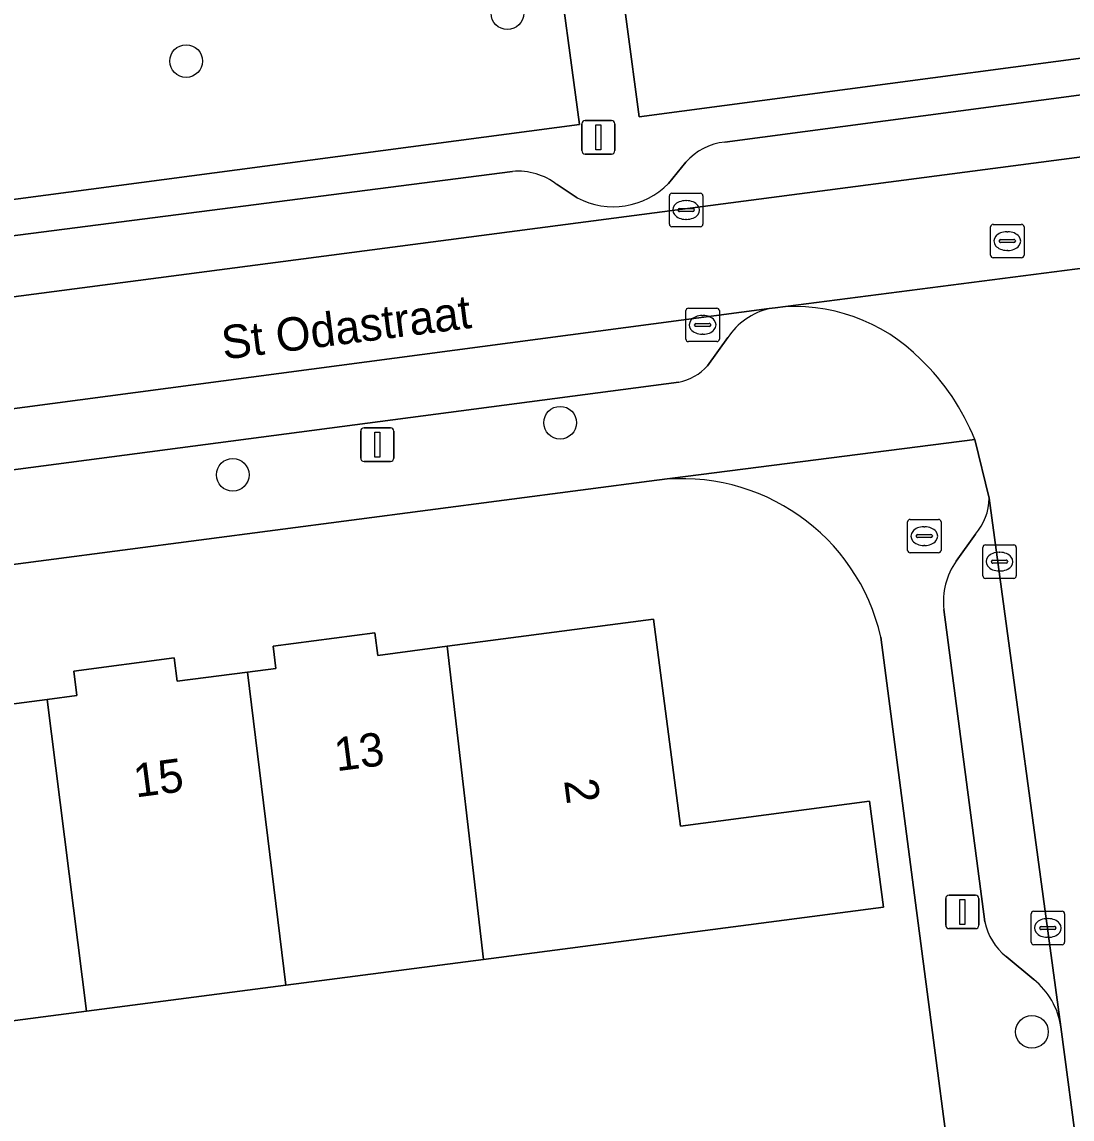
# Model space of a CAD drawing. Extents: x 162073 to 163043, y 381818 to 382561.
# Drawn here: x 162379.08 to 162410.5, y 382432.45 to 382465.27 of the extents above; entities that cross this region are included whole.
import ezdxf

# ---------------------------------------------------------------- set-up
doc = ezdxf.new("R2010")
doc.units = 0
for name, color, linetype in [('IMGEO_Boom', 7, 'Continuous'), ('IMGEO_Brandkraan', 7, 'Continuous'), ('IMGEO_Erf', 7, 'Continuous'), ('IMGEO_Groenvoorziening', 7, 'Continuous'), ('IMGEO_Kolk', 7, 'Continuous'), ('IMGEO_Lichtmast', 7, 'Continuous'), ('IMGEO_Muur', 7, 'Continuous'), ('IMGEO_Openbare_ruimte_label', 7, 'Continuous'), ('IMGEO_Pand', 7, 'Continuous'), ('IMGEO_Pand_nummerreeks', 7, 'Continuous'), ('IMGEO_Parkeervlak_open', 7, 'Continuous'), ('IMGEO_Rijbaan_lokaal_open', 7, 'Continuous'), ('IMGEO_Rioolput', 7, 'Continuous'), ('IMGEO_Voetpad_open', 7, 'Continuous')]:
    doc.layers.add(name, color=color, linetype=linetype)

msp = doc.modelspace()

# ---------------------------------------------------------------- linework, layer by layer
at = {"layer": 'IMGEO_Boom'}
for centre in [(162393.602, 382465.53), (162383.992, 382464.098), (162395.18, 382453.282), (162385.387, 382451.722), (162409.295, 382435.061)]:
    msp.add_circle(centre, 0.489, dxfattribs=at)
at = {"layer": 'IMGEO_Brandkraan'}
for p, q in [((162405.575, 382449.464), (162405.575, 382450.316)), ((162405.65, 382450.39), (162406.502, 382450.39)), ((162406.576, 382450.316), (162406.576, 382449.464)), ((162406.063, 382450.17), (162406.088, 382450.17)), ((162405.834, 382449.884), (162405.834, 382449.896)), ((162406.272, 382449.847), (162405.874, 382449.847)), ((162405.877, 382449.933), (162406.275, 382449.933)), ((162406.318, 382449.896), (162406.318, 382449.884)), ((162406.502, 382449.39), (162405.65, 382449.39)), ((162406.086, 382449.61), (162406.061, 382449.61))]:
    msp.add_line(p, q, dxfattribs=at)
for points in [[(162405.575, 382449.464), (162405.575, 382450.316)], [(162405.65, 382450.39), (162406.502, 382450.39)], [(162406.576, 382450.316), (162406.576, 382449.464)], [(162406.502, 382449.39), (162405.65, 382449.39)]]:
    msp.add_lwpolyline(points, dxfattribs=at)
for centre, radius, start, end in [((162405.652, 382450.314), 0.0765, 91.552, 178.448), ((162405.652, 382450.314), 0.0765, 91.552, 178.448), ((162406.5, 382450.314), 0.0765, 1.552, 88.448), ((162406.5, 382450.314), 0.0765, 1.552, 88.448), ((162405.874, 382449.893), 0.0403, 85.8775, 175.7526), ((162405.871, 382449.883), 0.0366, 178.938, 274.7102), ((162406.275, 382449.89), 0.043, 264.8664, 352.4533), ((162406.279, 382449.895), 0.0386, 1.7309, 96.639), ((162405.652, 382449.466), 0.0765, 181.552, 268.448), ((162405.652, 382449.466), 0.0765, 181.552, 268.448), ((162406.5, 382449.466), 0.0765, 271.552, 358.448), ((162406.5, 382449.466), 0.0765, 271.552, 358.448)]:
    msp.add_arc(centre, radius, start, end, dxfattribs=at)
for centre, major_axis, ratio, start_param, end_param in [((162406.062, 382449.89), (-0.387, 0.002), 0.722429, 4.712389, 7.853982), ((162406.087, 382449.89), (-0.39, 0.002), 0.717154, 1.570796, 4.712389)]:
    msp.add_ellipse(centre, major_axis=major_axis, ratio=ratio, start_param=start_param, end_param=end_param, dxfattribs=at)
at = {"layer": 'IMGEO_Erf'}
for points in [[(162398.07, 382451.559), (162356.958, 382446.183)], [(162376.76, 382444.604), (162379.833, 382445.006), (162380.723, 382445.123), (162380.628, 382445.851), (162383.635, 382446.244), (162383.726, 382445.548), (162385.824, 382445.822), (162386.679, 382445.934), (162386.592, 382446.598), (162389.637, 382446.996), (162389.725, 382446.322), (162391.801, 382446.593), (162397.976, 382447.401), (162398.784, 382441.218), (162404.44, 382441.957), (162404.853, 382438.794), (162392.89, 382437.23), (162386.972, 382436.456), (162381.014, 382435.677), (162375.057, 382434.898)], [(162405.814, 382438.92), (162404.775, 382446.868)], [(162352.061, 382439.747), (162354.358, 382420.586), (162360.628, 382421.338), (162360.286, 382423.951), (162364.504, 382424.503), (162364.846, 382421.889), (162366.651, 382422.117), (162366.319, 382424.655), (162370.255, 382425.17), (162370.594, 382422.547), (162372.552, 382422.803), (162372.209, 382425.425), (162376.197, 382425.947), (162376.532, 382423.323), (162378.405, 382423.569), (162378.063, 382426.191), (162382.258, 382426.74), (162382.601, 382424.117), (162407.339, 382427.254), (162407.316, 382427.433), (162405.814, 382438.92)]]:
    msp.add_lwpolyline(points, dxfattribs=at)
msp.add_arc((162398.825, 382445.501), 6.105, 12.9404, 97.1043, dxfattribs=at)
at = {"layer": 'IMGEO_Groenvoorziening'}
for points in [[(162416.769, 382470.6), (162396.812, 382467.987), (162397.548, 382462.43), (162417.516, 382465.082)], [(162395.012, 382467.752), (162373.173, 382464.892), (162373.908, 382459.306), (162395.761, 382462.198)]]:
    msp.add_lwpolyline(points, close=True, dxfattribs=at)
at = {"layer": 'IMGEO_Kolk'}
for p, q in [((162398.45, 382459.218), (162398.45, 382460.07)), ((162398.525, 382460.144), (162399.377, 382460.144)), ((162398.938, 382459.924), (162398.963, 382459.924)), ((162399.451, 382460.07), (162399.451, 382459.218)), ((162398.709, 382459.638), (162398.709, 382459.65)), ((162399.147, 382459.601), (162398.749, 382459.601)), ((162398.752, 382459.687), (162399.15, 382459.687)), ((162399.193, 382459.65), (162399.193, 382459.638)), ((162398.961, 382459.364), (162398.936, 382459.364)), ((162399.377, 382459.144), (162398.525, 382459.144)), ((162398.943, 382455.781), (162398.943, 382456.633)), ((162399.018, 382456.707), (162399.87, 382456.707)), ((162399.944, 382456.633), (162399.944, 382455.781)), ((162399.202, 382456.201), (162399.202, 382456.213)), ((162399.245, 382456.25), (162399.643, 382456.25)), ((162399.431, 382456.487), (162399.456, 382456.487)), ((162399.686, 382456.213), (162399.686, 382456.201)), ((162399.64, 382456.164), (162399.242, 382456.164)), ((162399.454, 382455.927), (162399.429, 382455.927)), ((162399.87, 382455.707), (162399.018, 382455.707)), ((162407.826, 382448.7), (162407.826, 382449.552)), ((162407.901, 382449.626), (162408.753, 382449.626)), ((162408.314, 382449.406), (162408.339, 382449.406)), ((162408.827, 382449.552), (162408.827, 382448.7)), ((162408.085, 382449.12), (162408.085, 382449.132)), ((162408.523, 382449.083), (162408.125, 382449.083)), ((162408.128, 382449.169), (162408.526, 382449.169)), ((162408.569, 382449.132), (162408.569, 382449.12)), ((162408.337, 382448.846), (162408.312, 382448.846)), ((162408.753, 382448.626), (162407.901, 382448.626)), ((162409.27, 382437.743), (162409.27, 382438.595)), ((162409.345, 382438.669), (162410.197, 382438.669)), ((162410.271, 382438.595), (162410.271, 382437.743)), ((162409.529, 382438.163), (162409.529, 382438.175)), ((162409.572, 382438.212), (162409.97, 382438.212)), ((162409.758, 382438.449), (162409.783, 382438.449)), ((162410.013, 382438.175), (162410.013, 382438.163)), ((162409.967, 382438.126), (162409.569, 382438.126)), ((162409.781, 382437.889), (162409.756, 382437.889)), ((162410.197, 382437.669), (162409.345, 382437.669))]:
    msp.add_line(p, q, dxfattribs=at)
for points in [[(162398.45, 382459.218), (162398.45, 382460.07)], [(162398.525, 382460.144), (162399.377, 382460.144)], [(162399.451, 382460.07), (162399.451, 382459.218)], [(162399.377, 382459.144), (162398.525, 382459.144)], [(162398.943, 382455.781), (162398.943, 382456.633)], [(162399.018, 382456.707), (162399.87, 382456.707)], [(162399.944, 382456.633), (162399.944, 382455.781)], [(162399.87, 382455.707), (162399.018, 382455.707)], [(162407.826, 382448.7), (162407.826, 382449.552)], [(162407.901, 382449.626), (162408.753, 382449.626)], [(162408.827, 382449.552), (162408.827, 382448.7)], [(162408.753, 382448.626), (162407.901, 382448.626)], [(162409.27, 382437.743), (162409.27, 382438.595)], [(162409.345, 382438.669), (162410.197, 382438.669)], [(162410.271, 382438.595), (162410.271, 382437.743)], [(162410.197, 382437.669), (162409.345, 382437.669)]]:
    msp.add_lwpolyline(points, dxfattribs=at)
for centre, radius, start, end in [((162398.527, 382460.068), 0.0765, 91.552, 178.448), ((162398.527, 382460.068), 0.0765, 91.552, 178.448), ((162399.375, 382460.068), 0.0765, 1.552, 88.448), ((162399.375, 382460.068), 0.0765, 1.552, 88.448), ((162398.749, 382459.647), 0.0403, 85.8775, 175.7526), ((162398.746, 382459.637), 0.0366, 178.938, 274.7102), ((162399.15, 382459.644), 0.043, 264.8664, 352.4533), ((162399.154, 382459.649), 0.0386, 1.7309, 96.639), ((162398.527, 382459.22), 0.0765, 181.552, 268.448), ((162398.527, 382459.22), 0.0765, 181.552, 268.448), ((162399.375, 382459.22), 0.0765, 271.552, 358.448), ((162399.375, 382459.22), 0.0765, 271.552, 358.448), ((162399.02, 382456.631), 0.0765, 91.552, 178.448), ((162399.02, 382456.631), 0.0765, 91.552, 178.448), ((162399.868, 382456.631), 0.0765, 1.552, 88.448), ((162399.868, 382456.631), 0.0765, 1.552, 88.448), ((162399.242, 382456.21), 0.0403, 85.8775, 175.7526), ((162399.647, 382456.212), 0.0386, 1.7309, 96.639), ((162399.239, 382456.2), 0.0366, 178.938, 274.7102), ((162399.643, 382456.207), 0.043, 264.8664, 352.4533), ((162399.02, 382455.783), 0.0765, 181.552, 268.448), ((162399.02, 382455.783), 0.0765, 181.552, 268.448), ((162399.868, 382455.783), 0.0765, 271.552, 358.448), ((162399.868, 382455.783), 0.0765, 271.552, 358.448), ((162407.903, 382449.55), 0.0765, 91.552, 178.448), ((162407.903, 382449.55), 0.0765, 91.552, 178.448), ((162408.751, 382449.55), 0.0765, 1.552, 88.448), ((162408.751, 382449.55), 0.0765, 1.552, 88.448), ((162408.125, 382449.129), 0.0403, 85.8775, 175.7526), ((162408.122, 382449.119), 0.0366, 178.938, 274.7102), ((162408.526, 382449.126), 0.043, 264.8664, 352.4533), ((162408.53, 382449.131), 0.0386, 1.7309, 96.639), ((162407.903, 382448.702), 0.0765, 181.552, 268.448), ((162407.903, 382448.702), 0.0765, 181.552, 268.448), ((162408.751, 382448.702), 0.0765, 271.552, 358.448), ((162408.751, 382448.702), 0.0765, 271.552, 358.448), ((162409.347, 382438.593), 0.0765, 91.552, 178.448), ((162409.347, 382438.593), 0.0765, 91.552, 178.448), ((162410.195, 382438.593), 0.0765, 1.552, 88.448), ((162410.195, 382438.593), 0.0765, 1.552, 88.448), ((162409.569, 382438.172), 0.0403, 85.8775, 175.7526), ((162409.566, 382438.162), 0.0366, 178.938, 274.7102), ((162409.97, 382438.169), 0.043, 264.8664, 352.4533), ((162409.974, 382438.174), 0.0386, 1.7309, 96.639), ((162409.347, 382437.745), 0.0765, 181.552, 268.448), ((162409.347, 382437.745), 0.0765, 181.552, 268.448), ((162410.195, 382437.745), 0.0765, 271.552, 358.448), ((162410.195, 382437.745), 0.0765, 271.552, 358.448)]:
    msp.add_arc(centre, radius, start, end, dxfattribs=at)
for centre, major_axis, ratio, start_param, end_param in [((162398.937, 382459.644), (-0.387, 0.002), 0.722429, 4.712389, 7.853982), ((162398.962, 382459.644), (-0.39, 0.002), 0.717154, 1.570796, 4.712389), ((162399.43, 382456.207), (-0.387, 0.002), 0.722429, 4.712389, 7.853982), ((162399.455, 382456.207), (-0.39, 0.002), 0.717154, 1.570796, 4.712389), ((162408.313, 382449.126), (-0.387, 0.002), 0.722429, 4.712389, 7.853982), ((162408.338, 382449.126), (-0.39, 0.002), 0.717154, 1.570796, 4.712389), ((162409.757, 382438.169), (-0.387, 0.002), 0.722429, 4.712389, 7.853982), ((162409.782, 382438.169), (-0.39, 0.002), 0.717154, 1.570796, 4.712389)]:
    msp.add_ellipse(centre, major_axis=major_axis, ratio=ratio, start_param=start_param, end_param=end_param, dxfattribs=at)
at = {"layer": 'IMGEO_Lichtmast'}
for p, q in [((162395.827, 382461.419), (162395.827, 382462.219)), ((162395.827, 382462.219), (162395.827, 382461.419)), ((162395.927, 382462.319), (162396.717, 382462.319)), ((162396.717, 382462.319), (162395.927, 382462.319)), ((162396.817, 382462.219), (162396.817, 382461.419)), ((162396.817, 382461.419), (162396.817, 382462.219)), ((162396.717, 382461.319), (162395.927, 382461.319)), ((162395.927, 382461.319), (162396.717, 382461.319)), ((162389.214, 382452.226), (162389.214, 382453.026)), ((162389.214, 382453.026), (162389.214, 382452.226)), ((162389.314, 382453.126), (162390.104, 382453.126)), ((162390.104, 382453.126), (162389.314, 382453.126)), ((162390.204, 382453.026), (162390.204, 382452.226)), ((162390.204, 382452.226), (162390.204, 382453.026)), ((162390.104, 382452.126), (162389.314, 382452.126)), ((162389.314, 382452.126), (162390.104, 382452.126)), ((162406.816, 382439.148), (162407.606, 382439.148)), ((162407.606, 382439.148), (162406.816, 382439.148)), ((162406.716, 382438.248), (162406.716, 382439.048)), ((162406.716, 382439.048), (162406.716, 382438.248)), ((162407.706, 382439.048), (162407.706, 382438.248)), ((162407.706, 382438.248), (162407.706, 382439.048)), ((162407.606, 382438.148), (162406.816, 382438.148)), ((162406.816, 382438.148), (162407.606, 382438.148))]:
    msp.add_line(p, q, dxfattribs=at)
for points in [[(162396.247, 382462.194), (162396.397, 382462.194), (162396.397, 382461.444), (162396.247, 382461.444), (162396.247, 382462.194)], [(162389.634, 382453.001), (162389.784, 382453.001), (162389.784, 382452.251), (162389.634, 382452.251), (162389.634, 382453.001)], [(162407.136, 382439.023), (162407.286, 382439.023), (162407.286, 382438.273), (162407.136, 382438.273), (162407.136, 382439.023)]]:
    msp.add_lwpolyline(points, dxfattribs=at)
for centre, start, end in [((162395.927, 382462.219), 90, 180), ((162395.927, 382462.219), 90, 180), ((162396.717, 382462.219), 0, 90), ((162396.717, 382462.219), 360, 90), ((162395.927, 382461.419), 180, 270), ((162395.927, 382461.419), 180, 270), ((162396.717, 382461.419), 270, 0), ((162396.717, 382461.419), 270, 0), ((162389.314, 382453.026), 90, 180), ((162389.314, 382453.026), 90, 180), ((162390.104, 382453.026), 0, 90), ((162390.104, 382453.026), 360, 90), ((162389.314, 382452.226), 180, 270), ((162389.314, 382452.226), 180, 270), ((162390.104, 382452.226), 270, 0), ((162390.104, 382452.226), 270, 0), ((162406.816, 382439.048), 90, 180), ((162406.816, 382439.048), 90, 180), ((162407.606, 382439.048), 0, 90), ((162407.606, 382439.048), 360, 90), ((162406.816, 382438.248), 180, 270), ((162406.816, 382438.248), 180, 270), ((162407.606, 382438.248), 270, 0), ((162407.606, 382438.248), 270, 0)]:
    msp.add_arc(centre, 0.1, start, end, dxfattribs=at)
at = {"layer": 'IMGEO_Muur'}
msp.add_lwpolyline([(162405.814, 382438.92), (162407.316, 382427.433)], dxfattribs=at)
at = {"layer": 'IMGEO_Pand'}
for points in [[(162392.89, 382437.23), (162404.853, 382438.794), (162404.44, 382441.957), (162398.784, 382441.218), (162397.976, 382447.401), (162391.801, 382446.593)], [(162385.824, 382445.822), (162386.972, 382436.456), (162392.89, 382437.23), (162391.801, 382446.593), (162389.725, 382446.322), (162389.637, 382446.996), (162386.592, 382446.598), (162386.679, 382445.934)], [(162385.824, 382445.822), (162383.726, 382445.548), (162383.635, 382446.244), (162380.628, 382445.851), (162380.723, 382445.123), (162379.833, 382445.006), (162381.014, 382435.677), (162386.972, 382436.456)], [(162381.014, 382435.677), (162379.833, 382445.006), (162376.76, 382444.604), (162376.661, 382445.364), (162374.642, 382445.1), (162374.734, 382444.392), (162373.862, 382444.278), (162375.057, 382434.898)]]:
    msp.add_lwpolyline(points, close=True, dxfattribs=at)
at = {"layer": 'IMGEO_Parkeervlak_open'}
for points in [[(162354.468, 382453.854), (162463.823, 382468.189)], [(162415.5, 382463.72), (162400.107, 382461.672)], [(162398.942, 382461.074), (162398.419, 382460.437)], [(162393.757, 382460.799), (162377.322, 382458.678)], [(162395.694, 382460.004), (162395.088, 382460.402)], [(162401.436, 382456.696), (162352.448, 382450.209)], [(162399.59, 382454.981), (162400.197, 382455.827)], [(162355.483, 382448.801), (162398.733, 382454.496)], [(162410.161, 382435.214), (162408.019, 382451.024)], [(162407.608, 382449.951), (162407.031, 382449.145)], [(162406.66, 382447.693), (162407.883, 382438.353)], [(162408.52, 382437.315), (162409.353, 382436.623)]]:
    msp.add_lwpolyline(points, dxfattribs=at)
for centre, radius, start, end in [((162400.258, 382459.945), 1.734, 94.9833, 139.36), ((162393.922, 382458.922), 1.884, 51.7614, 95.0219), ((162396.764, 382462.064), 2.321, 242.5545, 315.5031), ((162401.916, 382454.694), 2.059, 103.4817, 146.6078), ((162398.428, 382456.034), 1.568, 281.2036, 317.8099), ((162406.287, 382451.072), 1.732, 319.6737, 358.4088), ((162408.717, 382447.941), 2.072, 144.4659, 186.8682), ((162409.676, 382438.739), 1.834, 192.1426, 230.9306), ((162407.959, 382434.887), 2.226, 8.4351, 51.2297)]:
    msp.add_arc(centre, radius, start, end, dxfattribs=at)
at = {"layer": 'IMGEO_Rijbaan_lokaal_open'}
msp.add_lwpolyline([(162464.101, 382464.878), (162463.823, 382468.189), (162354.468, 382453.854), (162351.85, 382453.585), (162352.256, 382450.197), (162352.352, 382450.204), (162352.448, 382450.209), (162401.436, 382456.696), (162401.618, 382456.72), (162416.452, 382458.635), (162416.788, 382458.681)], close=True, dxfattribs=at)
for points in [[(162416.452, 382458.635), (162401.618, 382456.72)], [(162407.586, 382452.78), (162408.019, 382451.024), (162410.161, 382435.214), (162411.212, 382427.236), (162419.352, 382365.466), (162426.631, 382309.919), (162427.016, 382306.972), (162427.504, 382303.228), (162427.564, 382302.773), (162429.003, 382291.348), (162429.485, 382287.882), (162429.536, 382287.514)]]:
    msp.add_lwpolyline(points, dxfattribs=at)
for centre, radius, start, end in [((162402.205, 382451.467), 5.286, 44.5343, 96.3766), ((162401.136, 382450.175), 6.956, 21.9955, 45.9461)]:
    msp.add_arc(centre, radius, start, end, dxfattribs=at)
at = {"layer": 'IMGEO_Rioolput'}
for p, q in [((162408.133, 382459.215), (162408.985, 382459.215)), ((162408.058, 382458.289), (162408.058, 382459.141)), ((162408.546, 382458.995), (162408.571, 382458.995)), ((162409.059, 382459.141), (162409.059, 382458.289)), ((162408.317, 382458.709), (162408.317, 382458.721)), ((162408.755, 382458.672), (162408.357, 382458.672)), ((162408.36, 382458.758), (162408.758, 382458.758)), ((162408.801, 382458.721), (162408.801, 382458.709)), ((162408.985, 382458.215), (162408.133, 382458.215)), ((162408.569, 382458.435), (162408.544, 382458.435))]:
    msp.add_line(p, q, dxfattribs=at)
for points in [[(162408.133, 382459.215), (162408.985, 382459.215)], [(162408.058, 382458.289), (162408.058, 382459.141)], [(162409.059, 382459.141), (162409.059, 382458.289)], [(162408.985, 382458.215), (162408.133, 382458.215)]]:
    msp.add_lwpolyline(points, dxfattribs=at)
for centre, radius, start, end in [((162408.135, 382459.139), 0.0765, 91.552, 178.448), ((162408.135, 382459.139), 0.0765, 91.552, 178.448), ((162408.983, 382459.139), 0.0765, 1.552, 88.448), ((162408.983, 382459.139), 0.0765, 1.552, 88.448), ((162408.357, 382458.718), 0.0403, 85.8775, 175.7526), ((162408.354, 382458.708), 0.0366, 178.938, 274.7102), ((162408.758, 382458.715), 0.043, 264.8664, 352.4533), ((162408.762, 382458.72), 0.0386, 1.7309, 96.639), ((162408.135, 382458.291), 0.0765, 181.552, 268.448), ((162408.135, 382458.291), 0.0765, 181.552, 268.448), ((162408.983, 382458.291), 0.0765, 271.552, 358.448), ((162408.983, 382458.291), 0.0765, 271.552, 358.448)]:
    msp.add_arc(centre, radius, start, end, dxfattribs=at)
for centre, major_axis, ratio, start_param, end_param in [((162408.545, 382458.715), (-0.387, 0.002), 0.722429, 4.712389, 7.853982), ((162408.57, 382458.715), (-0.39, 0.002), 0.717154, 1.570796, 4.712389)]:
    msp.add_ellipse(centre, major_axis=major_axis, ratio=ratio, start_param=start_param, end_param=end_param, dxfattribs=at)
at = {"layer": 'IMGEO_Voetpad_open'}
for points in [[(162462.024, 382470.821), (162441.489, 382468.16), (162440.79, 382473.744), (162438.951, 382473.504), (162439.679, 382467.926), (162419.261, 382465.333), (162418.51, 382470.827), (162416.769, 382470.6), (162417.516, 382465.082), (162397.548, 382462.43), (162396.812, 382467.987), (162395.012, 382467.752), (162395.761, 382462.198), (162373.908, 382459.306), (162373.173, 382464.892), (162371.398, 382464.66), (162372.148, 382459.072), (162351.881, 382456.381), (162351.85, 382453.585), (162354.468, 382453.854)], [(162400.107, 382461.672), (162415.5, 382463.72)], [(162398.419, 382460.437), (162398.942, 382461.074)], [(162377.322, 382458.678), (162393.757, 382460.799)], [(162395.088, 382460.402), (162395.694, 382460.004)], [(162401.618, 382456.72), (162401.436, 382456.696)], [(162400.197, 382455.827), (162399.59, 382454.981)], [(162398.733, 382454.496), (162355.483, 382448.801), (162356.958, 382446.183), (162398.07, 382451.559)], [(162398.07, 382451.559), (162407.586, 382452.78)], [(162408.019, 382451.024), (162407.586, 382452.78), (162398.07, 382451.559)], [(162407.031, 382449.145), (162407.608, 382449.951)], [(162407.883, 382438.353), (162406.66, 382447.693)], [(162404.775, 382446.868), (162405.814, 382438.92), (162407.316, 382427.433), (162407.339, 382427.254), (162407.5, 382426.022), (162412.215, 382389.958), (162412.412, 382388.448), (162417.113, 382352.484), (162417.31, 382350.977), (162422.808, 382308.918), (162423.006, 382307.403), (162425.841, 382285.72)], [(162409.353, 382436.623), (162408.52, 382437.315)], [(162411.212, 382427.236), (162410.161, 382435.214)]]:
    msp.add_lwpolyline(points, dxfattribs=at)
for centre, radius, start, end in [((162400.258, 382459.945), 1.734, 94.9833, 139.36), ((162393.922, 382458.922), 1.884, 51.7614, 95.0219), ((162396.764, 382462.064), 2.321, 242.5545, 315.5031), ((162401.916, 382454.694), 2.059, 103.4817, 146.6078), ((162402.205, 382451.467), 5.286, 44.5343, 96.3766), ((162398.428, 382456.034), 1.568, 281.2036, 317.8099), ((162401.136, 382450.175), 6.956, 21.9955, 45.9461), ((162398.825, 382445.501), 6.105, 12.9404, 97.1043), ((162406.287, 382451.072), 1.732, 319.6737, 358.4088), ((162408.717, 382447.941), 2.072, 144.4659, 186.8682), ((162409.676, 382438.739), 1.834, 192.1426, 230.9306), ((162407.959, 382434.887), 2.226, 8.4351, 51.2297)]:
    msp.add_arc(centre, radius, start, end, dxfattribs=at)

# ---------------------------------------------------------------- texts
at = {"layer": 'IMGEO_Openbare_ruimte_label'}
msp.add_text('St Odastraat', height=1, rotation=7.2956, dxfattribs=at).set_placement((162385.117, 382455.168))
at = {"layer": 'IMGEO_Pand_nummerreeks'}
for s, rotation, p in [('13', 7.4306, (162388.492, 382442.854)), ('15', 7.4306, (162382.486, 382442.071)), ('2', 277.4453, (162395.298, 382442.577))]:
    msp.add_text(s, height=1, rotation=rotation, dxfattribs=at).set_placement(p)

doc.saveas('drawing.dxf')
